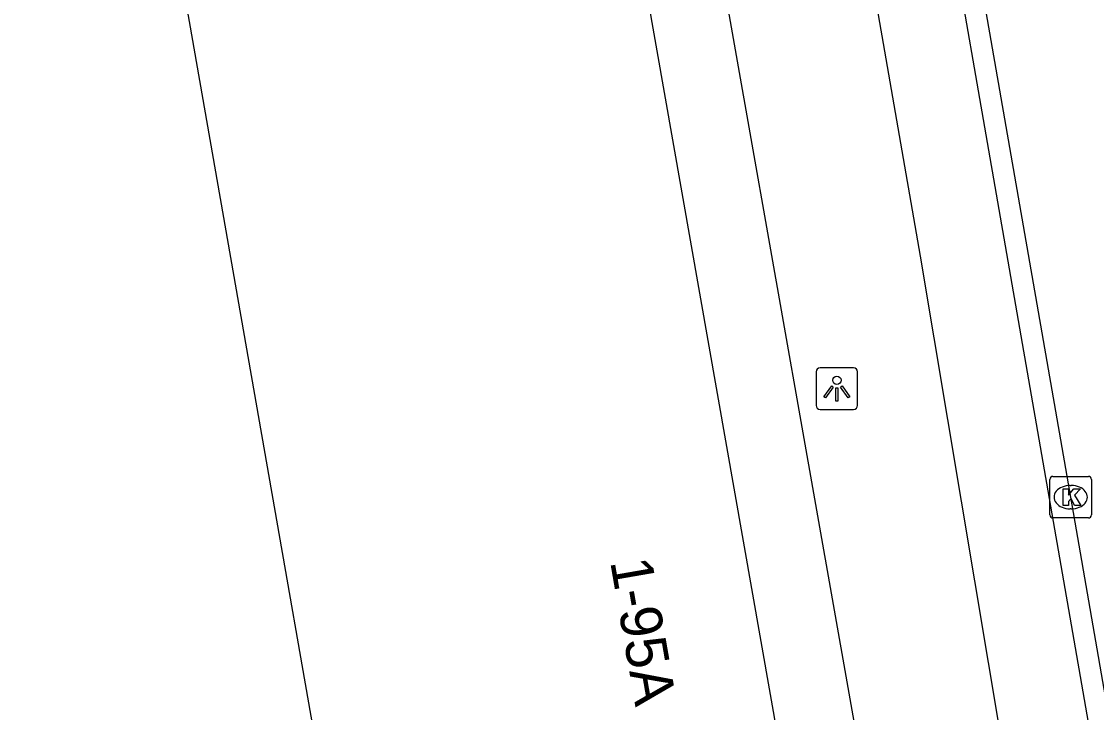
# Model space of a CAD drawing. Extents: x 162880 to 165536, y 384011 to 385179.
# Drawn here: x 164236.57 to 164262.4, y 384798.75 to 384815.36 of the extents above; entities that cross this region are included whole.
import ezdxf

# ---------------------------------------------------------------- set-up
doc = ezdxf.new("R2010")
doc.units = 0
for name, color, linetype in [('IMGEO_Kolk', 7, 'Continuous'), ('IMGEO_Lichtpunt', 7, 'Continuous'), ('IMGEO_Pand', 7, 'Continuous'), ('IMGEO_Pand_nummerreeks', 7, 'Continuous'), ('IMGEO_Rijbaan_lokaal_open', 7, 'Continuous'), ('IMGEO_Voetpad_open', 7, 'Continuous')]:
    doc.layers.add(name, color=color, linetype=linetype)

msp = doc.modelspace()

# ---------------------------------------------------------------- linework, layer by layer
at = {"layer": 'IMGEO_Kolk'}
for p, q in [((164261.276, 384803.502), (164261.276, 384804.354)), ((164261.351, 384804.428), (164262.203, 384804.428)), ((164262.277, 384804.354), (164262.277, 384803.502)), ((164261.764, 384804.208), (164261.789, 384804.208)), ((164261.787, 384803.648), (164261.762, 384803.648)), ((164262.203, 384803.428), (164261.351, 384803.428))]:
    msp.add_line(p, q, dxfattribs=at)
for points in [[(164261.276, 384803.502), (164261.276, 384804.354)], [(164261.351, 384804.428), (164262.203, 384804.428)], [(164262.277, 384804.354), (164262.277, 384803.502)], [(164261.597, 384804.128), (164261.72, 384804.128), (164261.72, 384803.977), (164261.85, 384804.128), (164262.014, 384804.128), (164261.868, 384803.977), (164262.021, 384803.728), (164261.869, 384803.728), (164261.784, 384803.892), (164261.72, 384803.825), (164261.72, 384803.728), (164261.597, 384803.728), (164261.597, 384804.128)], [(164262.203, 384803.428), (164261.351, 384803.428)]]:
    msp.add_lwpolyline(points, dxfattribs=at)
for centre, start, end in [((164261.353, 384804.352), 91.552, 178.448), ((164261.353, 384804.352), 91.552, 178.448), ((164262.201, 384804.352), 1.552, 88.448), ((164262.201, 384804.352), 1.552, 88.448), ((164261.353, 384803.504), 181.552, 268.448), ((164261.353, 384803.504), 181.552, 268.448), ((164262.201, 384803.504), 271.552, 358.448), ((164262.201, 384803.504), 271.552, 358.448)]:
    msp.add_arc(centre, 0.0765, start, end, dxfattribs=at)
for centre, major_axis, ratio, start_param, end_param in [((164261.763, 384803.928), (-0.387, 0.002), 0.722429, 4.712389, 7.853982), ((164261.788, 384803.928), (-0.39, 0.002), 0.717154, 1.570796, 4.712389)]:
    msp.add_ellipse(centre, major_axis=major_axis, ratio=ratio, start_param=start_param, end_param=end_param, dxfattribs=at)
at = {"layer": 'IMGEO_Lichtpunt'}
for p, q in [((164255.659, 384806.94), (164255.659, 384806.133)), ((164255.659, 384806.94), (164255.659, 384806.133)), ((164256.561, 384807.035), (164255.753, 384807.035)), ((164256.561, 384807.035), (164255.753, 384807.035)), ((164256.655, 384806.133), (164256.655, 384806.94)), ((164256.655, 384806.133), (164256.655, 384806.94)), ((164255.753, 384806.039), (164256.561, 384806.039)), ((164255.753, 384806.039), (164256.561, 384806.039))]:
    msp.add_line(p, q, dxfattribs=at)
for points in [[(164256.033, 384806.604), (164256.072, 384806.576), (164255.884, 384806.314), (164255.846, 384806.341), (164256.033, 384806.604)], [(164256.135, 384806.556), (164256.182, 384806.556), (164256.182, 384806.234), (164256.135, 384806.234), (164256.135, 384806.556)], [(164256.245, 384806.576), (164256.283, 384806.603), (164256.47, 384806.341), (164256.431, 384806.313), (164256.245, 384806.576)]]:
    msp.add_lwpolyline(points, dxfattribs=at)
msp.add_circle((164256.158, 384806.738), 0.0994, dxfattribs=at)
for centre, start, end in [((164255.753, 384806.94), 90, 180), ((164255.753, 384806.94), 90, 180), ((164256.561, 384806.94), 0, 90), ((164256.561, 384806.94), 0, 90), ((164255.753, 384806.133), 180, 270), ((164255.753, 384806.133), 180, 270), ((164256.561, 384806.133), 270, 0), ((164256.561, 384806.133), 270, 360)]:
    msp.add_arc(centre, 0.0946, start, end, dxfattribs=at)
at = {"layer": 'IMGEO_Pand'}
for points in [[(164236.565, 384838.384), (164249.643, 384763.662), (164260.477, 384765.569)], [(164260.432, 384765.824), (164250.339, 384823.174)]]:
    msp.add_lwpolyline(points, dxfattribs=at)
at = {"layer": 'IMGEO_Rijbaan_lokaal_open'}
for points in [[(164267.481, 384771.123), (164266.989, 384771.038), (164257.694, 384824.428), (164258.186, 384824.513)], [(164258.186, 384824.513), (164261.775, 384803.928), (164265.515, 384782.371), (164267.481, 384771.123)]]:
    msp.add_lwpolyline(points, dxfattribs=at)
at = {"layer": 'IMGEO_Voetpad_open'}
for points in [[(164252.163, 384823.492), (164255.662, 384824.101), (164258.159, 384809.718), (164265.357, 384766.674)], [(164252.163, 384823.492), (164262.281, 384766.149)]]:
    msp.add_lwpolyline(points, dxfattribs=at)

# ---------------------------------------------------------------- texts
at = {"layer": 'IMGEO_Pand_nummerreeks'}
msp.add_text('1-95A', height=1, rotation=279.8774, dxfattribs=at).set_placement((164250.707, 384802.384))

doc.saveas('drawing.dxf')
